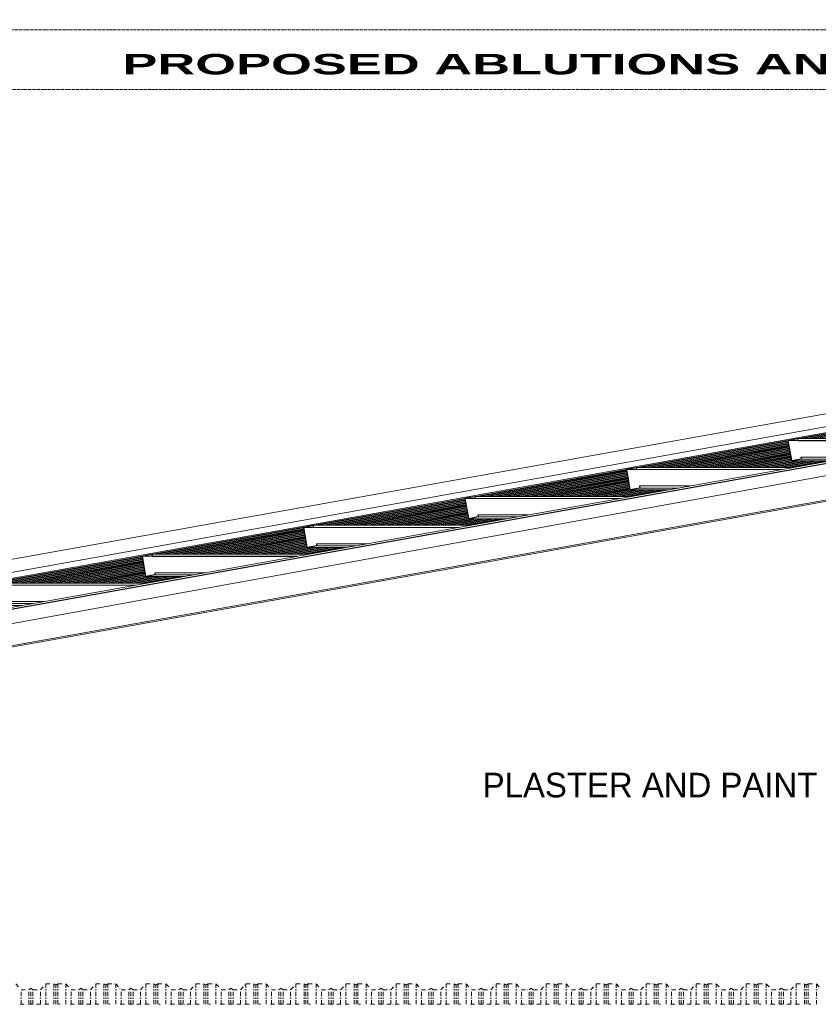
# Model space of a CAD drawing. Header units: millimetres. Extents: x -115474967 to 444143, y -74377 to 241828222.
# Tile 438 of 590: x 55194 to 60063, y 5525 to 11529. Entities that reach past the tile are written whole.
import ezdxf

# ---------------------------------------------------------------- set-up
doc = ezdxf.new("R2010")
doc.units = ezdxf.units.MM
doc.header["$MEASUREMENT"] = 0
for name, pattern in [('DASHDOT', [1, 0.5, -0.25, 0, -0.25]), ('Dashed', [280, 140, -140]), ('PHANTOM', [2.5, 1.25, -0.25, 0.25, -0.25, 0.25, -0.25])]:
    doc.linetypes.add(name, pattern=pattern)
doc.layers.add('00-5 Grid 01', color=9, linetype='PHANTOM')
doc.layers.add('0_Pen_No__12', color=7, linetype='Continuous', lineweight=20, true_color=0xcc0000)
doc.layers.add('2 Roof Lines', color=8, linetype='Dashed', lineweight=15)
doc.layers.add('5 Grid 02', color=9, linetype='DASHDOT', lineweight=9)
doc.styles.add('GENERATED_STYLE_1', font='GOTHIC.TTF')
doc.styles.add('GENERATED_STYLE_3', font='arialbd.ttf')

msp = doc.modelspace()

# ---------------------------------------------------------------- linework, layer by layer
at = {"layer": '00-5 Grid 01', "color": 9, "linetype": 'ByBlock', "lineweight": 0, "true_color": 0xc7c8ca}
for p, q in [((52687.77313, 7718.68152), (64762.91509, 9881.55549)), ((52682.91784, 7681.25921), (64758.05979, 9844.1324)), ((52688.55366, 7681.25921), (64763.69561, 9844.1324)), ((52867.33026, 7537.17854), (65279.44513, 9760.33124)), ((53201.13979, 7587.01679), (65281.1199, 9750.67985)), ((53211.13393, 7587.01679), (65291.11404, 9750.67985)), ((53213.85797, 7365.49443), (64008.15854, 9298.87799)), ((64008.15854, 9290.54695), (53265.87732, 7366.41283)), ((59943.28399, 8974.80475), (60861.72155, 9139.31381)), ((59951.32837, 8974.80475), (60861.95213, 9137.91401)), ((59955.90012, 8974.80475), (60862.08922, 9137.11946)), ((59963.94528, 8974.80475), (60862.33226, 9135.722)), ((59996.91502, 8974.80475), (60863.32622, 9129.99504)), ((60004.96018, 8974.80475), (60863.56926, 9128.59758)), ((60009.53193, 8974.80475), (60863.70714, 9127.80303)), ((60017.57631, 8974.80475), (60863.94939, 9126.40557)), ((60050.54605, 8974.80475), (60864.94335, 9120.67783)), ((60058.59121, 8974.80475), (60865.18639, 9119.28036)), ((58958.868, 8798.47878), (59877.30323, 8962.98706)), ((58966.91238, 8798.47878), (59877.53302, 8961.58726)), ((58971.48491, 8798.47878), (59877.6709, 8960.79271)), ((58979.5293, 8798.47878), (59877.91316, 8959.39525)), ((59012.49903, 8798.47878), (59878.9079, 8953.66751)), ((59020.54419, 8798.47878), (59879.15016, 8952.27005)), ((59025.11595, 8798.47878), (59879.28803, 8951.47628)), ((59033.16033, 8798.47878), (59879.53029, 8950.07881)), ((59938.71379, 8974.80475), (59877.15289, 8963.77849)), ((59877.15289, 8963.77849), (59898.86267, 8838.7077)), ((59879.4337, 8962.1559), (59937.11691, 8972.48811)), ((59900.45955, 8841.02513), (59879.4337, 8962.1559)), ((59938.91009, 8962.1559), (59879.4337, 8962.1559)), ((59937.11691, 8972.48811), (59938.94593, 8961.95104)), ((59940.88477, 8962.29845), (59938.71379, 8974.80475)), ((60893.76276, 8974.80475), (59938.71379, 8974.80475)), ((59938.94593, 8961.95104), (59940.88477, 8962.29845)), ((60821.99506, 8961.95104), (59938.94593, 8961.95104)), ((60823.93469, 8962.29845), (59940.88477, 8962.29845)), ((59066.13084, 8798.47878), (59880.52503, 8944.35108)), ((59074.17523, 8798.47878), (59880.76729, 8942.95361)), ((59078.74698, 8798.47878), (59880.90517, 8942.15985)), ((59086.79214, 8798.47878), (59881.1482, 8940.76238)), ((59119.76188, 8798.47878), (59882.14216, 8935.03464)), ((59127.80626, 8798.47878), (59882.38442, 8933.63718)), ((59132.37801, 8798.47878), (59882.5223, 8932.84263)), ((59140.42317, 8798.47878), (59882.76534, 8931.44517)), ((59173.39291, 8798.47878), (59883.7593, 8925.71821)), ((59181.43807, 8798.47878), (59884.00156, 8924.32074)), ((59186.00982, 8798.47878), (59884.13943, 8923.5262)), ((59194.0542, 8798.47878), (59884.38247, 8922.12873)), ((59227.02394, 8798.47878), (59885.37643, 8916.401)), ((59235.0691, 8798.47878), (59885.61869, 8915.00353)), ((59239.64085, 8798.47878), (59885.75657, 8914.20977)), ((59247.68524, 8798.47878), (59885.9996, 8912.8123)), ((59280.65575, 8798.47878), (59886.99357, 8907.08456)), ((59288.70014, 8798.47878), (59887.23582, 8905.6871)), ((59293.27189, 8798.47878), (59887.3737, 8904.89255)), ((59301.31705, 8798.47878), (59887.61674, 8903.49509)), ((59334.28679, 8798.47878), (59888.6107, 8897.76813)), ((59342.33117, 8798.47878), (59888.85296, 8896.37066)), ((59346.9037, 8798.47878), (59888.99083, 8895.57612)), ((59354.94808, 8798.47878), (59889.23387, 8894.17865)), ((59387.91782, 8798.47878), (59890.22783, 8888.4517)), ((59395.96298, 8798.47878), (59890.47087, 8887.05423)), ((59400.53473, 8798.47878), (59890.60797, 8886.25969)), ((59408.57911, 8798.47878), (59890.851, 8884.86222)), ((59441.54963, 8798.47878), (59891.84497, 8879.13448)), ((59449.59401, 8798.47878), (59892.088, 8877.73702)), ((59454.16576, 8798.47878), (59892.22588, 8876.94325)), ((59462.21092, 8798.47878), (59892.46814, 8875.54579)), ((59495.18066, 8798.47878), (59893.4621, 8869.81805)), ((59503.22504, 8798.47878), (59893.70514, 8868.42058)), ((59507.7968, 8798.47878), (59893.84301, 8867.62604)), ((59515.84196, 8798.47878), (59894.08527, 8866.22857)), ((59548.81169, 8798.47878), (59895.07923, 8860.50162)), ((59556.85685, 8798.47878), (59895.32227, 8859.10415)), ((59561.42861, 8798.47878), (59895.46015, 8858.30961)), ((59569.47299, 8798.47878), (59895.70241, 8856.91214)), ((59602.44273, 8798.47878), (59896.69637, 8851.1844)), ((59610.48789, 8798.47878), (59896.9394, 8849.78694)), ((59615.05964, 8798.47878), (59897.07728, 8848.99317)), ((59623.10402, 8798.47878), (59897.31954, 8847.59571)), ((59656.07454, 8798.47878), (59898.3135, 8841.86797)), ((59664.11892, 8798.47878), (59898.55654, 8840.4705)), ((59668.69067, 8798.47878), (59898.69441, 8839.67674)), ((59676.73583, 8798.47878), (59901.33199, 8838.7077)), ((59709.70557, 8798.47878), (59934.30173, 8838.7077)), ((59717.74995, 8798.47878), (59942.34689, 8838.7077)), ((59722.32248, 8798.47878), (59946.91864, 8838.7077)), ((59730.36686, 8798.47878), (59954.96303, 8838.7077)), ((59763.3366, 8798.47878), (59987.93354, 8838.7077)), ((59771.38176, 8798.47878), (59995.97792, 8838.7077)), ((59775.95352, 8798.47878), (60000.54968, 8838.7077)), ((59783.9979, 8798.47878), (60008.59484, 8838.7077)), ((59816.96841, 8798.47878), (60041.56457, 8838.7077)), ((59825.0128, 8798.47878), (60049.60896, 8838.7077)), ((59829.58455, 8798.47878), (60054.18071, 8838.7077)), ((59837.62971, 8798.47878), (60062.22587, 8838.7077)), ((59870.59945, 8798.47878), (60095.19561, 8838.7077)), ((59878.64383, 8798.47878), (60103.24077, 8838.7077)), ((59883.21558, 8798.47878), (60107.81252, 8838.7077)), ((59891.26074, 8798.47878), (60115.8569, 8838.7077)), ((59898.86267, 8838.7077), (59960.42358, 8849.73475)), ((60133.91645, 8838.7077), (59898.86267, 8838.7077)), ((59958.14276, 8851.35655), (59900.45955, 8841.02513)), ((59958.2526, 8862.24183), (59956.31375, 8861.89441)), ((59956.31375, 8861.89441), (59958.14276, 8851.35655)), ((59960.42358, 8849.73475), (59958.2526, 8862.24183)), ((60265.30777, 8862.24183), (59958.2526, 8862.24183)), ((60195.47969, 8849.73475), (59960.42358, 8849.73475)), ((57974.45201, 8622.15203), (58892.88413, 8786.65953)), ((57982.49718, 8622.15203), (58893.1147, 8785.25973)), ((57987.06893, 8622.15203), (58893.25258, 8784.46596)), ((57995.11331, 8622.15203), (58893.49483, 8783.0685)), ((58028.08305, 8622.15203), (58894.4888, 8777.34076)), ((58036.12821, 8622.15203), (58894.73183, 8775.9433)), ((58040.69996, 8622.15203), (58894.86971, 8775.14953)), ((58048.74434, 8622.15203), (58895.11197, 8773.75206)), ((58081.71486, 8622.15203), (58896.10593, 8768.02433)), ((58954.29469, 8798.47878), (58892.73378, 8787.45174)), ((58892.73378, 8787.45174), (58914.44357, 8662.38173)), ((58895.0146, 8785.82993), (58952.69781, 8796.16214)), ((58916.04045, 8664.69838), (58895.0146, 8785.82993)), ((58954.49099, 8785.82993), (58895.0146, 8785.82993)), ((58952.69781, 8796.16214), (58954.52682, 8785.62428)), ((58956.46567, 8785.9717), (58954.29469, 8798.47878)), ((59909.31172, 8798.47878), (58954.29469, 8798.47878)), ((58954.52682, 8785.62428), (58956.46567, 8785.9717)), ((59837.5448, 8785.62428), (58954.52682, 8785.62428)), ((59839.48365, 8785.9717), (58956.46567, 8785.9717)), ((58089.75924, 8622.15203), (58896.34897, 8766.62686)), ((58094.33099, 8622.15203), (58896.48684, 8765.83232)), ((58102.37615, 8622.15203), (58896.7291, 8764.43485)), ((58135.34589, 8622.15203), (58897.72306, 8758.70789)), ((58143.39027, 8622.15203), (58897.9661, 8757.31043)), ((58147.9628, 8622.15203), (58898.10398, 8756.51588)), ((58156.00719, 8622.15203), (58898.34623, 8755.11842)), ((58188.97692, 8622.15203), (58899.3402, 8749.39068)), ((58197.02208, 8622.15203), (58899.58323, 8747.99321)), ((58201.59384, 8622.15203), (58899.72111, 8747.19945)), ((58209.63822, 8622.15203), (58899.96337, 8745.80198)), ((58242.60873, 8622.15203), (58900.95733, 8740.07425)), ((58250.65312, 8622.15203), (58901.20037, 8738.67678)), ((58255.22487, 8622.15203), (58901.33824, 8737.88224)), ((58263.27003, 8622.15203), (58901.5805, 8736.48477)), ((58296.23977, 8622.15203), (58902.57446, 8730.75781)), ((58304.28415, 8622.15203), (58902.8175, 8729.36035)), ((58308.8559, 8622.15203), (58902.95538, 8728.5658)), ((58316.90106, 8622.15203), (58903.19764, 8727.16834)), ((58349.8708, 8622.15203), (58904.19237, 8721.44138)), ((58357.91596, 8622.15203), (58904.43463, 8720.04313)), ((58362.48771, 8622.15203), (58904.57251, 8719.24937)), ((58370.53209, 8622.15203), (58904.81477, 8717.8519)), ((58403.50183, 8622.15203), (58905.80951, 8712.12417)), ((58411.54699, 8622.15203), (58906.05177, 8710.7267)), ((58416.11874, 8622.15203), (58906.18964, 8709.93293)), ((58424.16313, 8622.15203), (58906.4319, 8708.53547)), ((58457.13364, 8622.15203), (58907.42664, 8702.80773)), ((58465.17802, 8622.15203), (58907.6689, 8701.41027)), ((58469.74978, 8622.15203), (58907.80678, 8700.61572)), ((58477.79494, 8622.15203), (58908.04904, 8699.21826)), ((58510.76467, 8622.15203), (58909.04378, 8693.4913)), ((58518.80906, 8622.15203), (58909.28603, 8692.09383)), ((58523.38159, 8622.15203), (58909.42391, 8691.29929)), ((58531.42597, 8622.15203), (58909.66695, 8689.90182)), ((58564.39571, 8622.15203), (58910.66091, 8684.17409)), ((58572.44087, 8622.15203), (58910.90317, 8682.77662)), ((58577.01262, 8622.15203), (58911.04104, 8681.98285)), ((58585.057, 8622.15203), (58911.28408, 8680.58539)), ((58618.02752, 8622.15203), (58912.27804, 8674.85765)), ((58626.0719, 8622.15203), (58912.5203, 8673.46019)), ((58630.64365, 8622.15203), (58912.65818, 8672.66642)), ((58638.68881, 8622.15203), (58912.90122, 8671.26818)), ((58671.65855, 8622.15203), (58913.89518, 8665.54122)), ((58679.70293, 8622.15203), (58914.13743, 8664.14375)), ((58684.27468, 8622.15203), (58914.27531, 8663.34921)), ((58692.31985, 8622.15203), (58916.91601, 8662.38173)), ((58725.28958, 8622.15203), (58949.88574, 8662.38173)), ((58733.33474, 8622.15203), (58957.9309, 8662.38173)), ((58737.9065, 8622.15203), (58962.50266, 8662.38173)), ((58745.95088, 8622.15203), (58970.54704, 8662.38173)), ((58778.92062, 8622.15203), (59003.51755, 8662.38173)), ((58786.96578, 8622.15203), (59011.56194, 8662.38173)), ((58791.53753, 8622.15203), (59016.13369, 8662.38173)), ((58799.58191, 8622.15203), (59024.17885, 8662.38173)), ((58832.55243, 8622.15203), (59057.14859, 8662.38173)), ((58840.59681, 8622.15203), (59065.19297, 8662.38173)), ((58845.16856, 8622.15203), (59069.7655, 8662.38173)), ((58853.21372, 8622.15203), (59077.80988, 8662.38173)), ((58886.18346, 8622.15203), (59110.77962, 8662.38173)), ((58894.22784, 8622.15203), (59118.82478, 8662.38173)), ((58898.80037, 8622.15203), (59123.39653, 8662.38173)), ((58906.84475, 8622.15203), (59131.44091, 8662.38173)), ((58914.44357, 8662.38173), (58976.00447, 8673.408)), ((59149.46541, 8662.38173), (58914.44357, 8662.38173)), ((58973.72366, 8675.03058), (58916.04045, 8664.69838)), ((58973.8335, 8685.91507), (58971.89465, 8685.56766)), ((58971.89465, 8685.56766), (58973.72366, 8675.03058)), ((58976.00447, 8673.408), (58973.8335, 8685.91507)), ((59280.85673, 8685.91507), (58973.8335, 8685.91507)), ((59211.02865, 8673.408), (58976.00447, 8673.408)), ((56990.03603, 8445.82606), (57908.4658, 8610.33278)), ((56998.08119, 8445.82606), (57908.6956, 8608.93298)), ((57002.65294, 8445.82606), (57908.83347, 8608.13921)), ((57010.69732, 8445.82606), (57909.07573, 8606.74175)), ((57043.66784, 8445.82606), (57910.07047, 8601.01401)), ((57051.71222, 8445.82606), (57910.31273, 8599.61654)), ((57056.28397, 8445.82606), (57910.45061, 8598.822)), ((57064.32835, 8445.82606), (57910.69287, 8597.42453)), ((57097.29887, 8445.82606), (57911.68761, 8591.69758)), ((57105.34325, 8445.82606), (57911.92986, 8590.30011)), ((57109.915, 8445.82606), (57912.06774, 8589.50556)), ((57117.96017, 8445.82606), (57912.31078, 8588.1081)), ((57969.87637, 8622.15203), (57908.31468, 8611.12577)), ((57908.31468, 8611.12577), (57930.02447, 8486.05498)), ((57910.59549, 8609.50318), (57968.27871, 8619.83539)), ((57931.62212, 8488.37163), (57910.59549, 8609.50318)), ((57970.07267, 8609.50318), (57910.59549, 8609.50318)), ((57968.27871, 8619.83539), (57970.10772, 8609.29753)), ((57972.04657, 8609.64495), (57969.87637, 8622.15203)), ((58924.86146, 8622.15203), (57969.87637, 8622.15203)), ((57970.10772, 8609.29753), (57972.04657, 8609.64495)), ((58853.09376, 8609.29753), (57970.10772, 8609.29753)), ((58855.03261, 8609.64495), (57972.04657, 8609.64495)), ((57150.9299, 8445.82606), (57913.30474, 8582.38036)), ((57158.97506, 8445.82606), (57913.547, 8580.9829)), ((57163.54682, 8445.82606), (57913.68487, 8580.18913)), ((57171.5912, 8445.82606), (57913.92791, 8578.79167)), ((57204.56094, 8445.82606), (57914.92187, 8573.06393)), ((57212.6061, 8445.82606), (57915.16413, 8571.66646)), ((57217.17785, 8445.82606), (57915.30201, 8570.87192)), ((57225.22223, 8445.82606), (57915.54504, 8569.47445)), ((57258.19275, 8445.82606), (57916.53901, 8563.7475)), ((57266.23713, 8445.82606), (57916.78126, 8562.35003)), ((57270.80888, 8445.82606), (57916.91914, 8561.55548)), ((57278.85404, 8445.82606), (57917.16218, 8560.15802)), ((57311.82378, 8445.82606), (57918.15614, 8554.43106)), ((57319.86816, 8445.82606), (57918.3984, 8553.03282)), ((57324.44069, 8445.82606), (57918.53627, 8552.23905)), ((57332.48507, 8445.82606), (57918.77931, 8550.84159)), ((57365.45481, 8445.82606), (57919.77327, 8545.11385)), ((57373.49997, 8445.82606), (57920.01553, 8543.71638)), ((57378.07172, 8445.82606), (57920.15341, 8542.92262)), ((57386.11611, 8445.82606), (57920.39645, 8541.52515)), ((57419.08662, 8445.82606), (57921.39041, 8535.79741)), ((57427.13101, 8445.82606), (57921.63344, 8534.39995)), ((57431.70276, 8445.82606), (57921.77132, 8533.6054)), ((57439.74714, 8445.82606), (57922.01358, 8532.20794)), ((57472.71766, 8445.82606), (57923.00754, 8526.48098)), ((57480.76204, 8445.82606), (57923.25058, 8525.08352)), ((57485.33379, 8445.82606), (57923.38845, 8524.28897)), ((57493.37895, 8445.82606), (57923.63071, 8522.89151)), ((57526.34869, 8445.82606), (57924.62467, 8517.16377)), ((57534.39385, 8445.82606), (57924.86771, 8515.7663)), ((57538.9656, 8445.82606), (57925.00559, 8514.97254)), ((57547.00998, 8445.82606), (57925.24785, 8513.57507)), ((57579.97972, 8445.82606), (57926.24181, 8507.84733)), ((57588.02488, 8445.82606), (57926.48484, 8506.44987)), ((57592.59663, 8445.82606), (57926.62272, 8505.6561)), ((57600.64102, 8445.82606), (57926.86498, 8504.25786)), ((57633.61153, 8445.82606), (57927.85894, 8498.5309)), ((57641.65591, 8445.82606), (57928.10198, 8497.13344)), ((57646.22767, 8445.82606), (57928.23985, 8496.33889)), ((57654.27283, 8445.82606), (57928.48211, 8494.94143)), ((57687.24256, 8445.82606), (57929.47607, 8489.21447)), ((57695.28695, 8445.82606), (57929.71911, 8487.817)), ((57699.85948, 8445.82606), (57929.85699, 8487.02246)), ((57707.90386, 8445.82606), (57932.50002, 8486.05498)), ((57740.8736, 8445.82606), (57965.47054, 8486.05498)), ((57748.91876, 8445.82606), (57973.51492, 8486.05498)), ((57753.49051, 8445.82606), (57978.08667, 8486.05498)), ((57761.53489, 8445.82606), (57986.13183, 8486.05498)), ((57794.50541, 8445.82606), (58019.10157, 8486.05498)), ((57802.54979, 8445.82606), (58027.14595, 8486.05498)), ((57807.12154, 8445.82606), (58031.7177, 8486.05498)), ((57815.1667, 8445.82606), (58039.76286, 8486.05498)), ((57848.13644, 8445.82606), (58072.7326, 8486.05498)), ((57856.18082, 8445.82606), (58080.77776, 8486.05498)), ((57860.75257, 8445.82606), (58085.34951, 8486.05498)), ((57868.79774, 8445.82606), (58093.3939, 8486.05498)), ((57901.76747, 8445.82606), (58126.36363, 8486.05498)), ((57909.81263, 8445.82606), (58134.40879, 8486.05498)), ((57914.38439, 8445.82606), (58138.98055, 8486.05498)), ((57922.42877, 8445.82606), (58147.02493, 8486.05498)), ((57930.02447, 8486.05498), (57991.58537, 8497.08125)), ((58165.01515, 8486.05498), (57930.02447, 8486.05498)), ((57989.30456, 8498.70383), (57931.62212, 8488.37163)), ((57989.41439, 8509.58832), (57987.47555, 8509.24168)), ((57987.47555, 8509.24168), (57989.30456, 8498.70383)), ((57991.58537, 8497.08125), (57989.41439, 8509.58832)), ((58296.40647, 8509.58832), (57989.41439, 8509.58832)), ((58226.57761, 8497.08125), (57991.58537, 8497.08125)), ((56005.62004, 8269.49931), (56924.0467, 8434.00603)), ((56013.6652, 8269.49931), (56924.27727, 8432.60623)), ((56018.23695, 8269.49931), (56924.41515, 8431.81168)), ((56026.28134, 8269.49931), (56924.65741, 8430.41422)), ((56059.25185, 8269.49931), (56925.65137, 8424.68726)), ((56067.29623, 8269.49931), (56925.89441, 8423.28979)), ((56071.86799, 8269.49931), (56926.03228, 8422.49525)), ((56079.91315, 8269.49931), (56926.27454, 8421.09778)), ((56112.88288, 8269.49931), (56927.2685, 8415.37005)), ((56120.92727, 8269.49931), (56927.51154, 8413.97258)), ((56125.4998, 8269.49931), (56927.64942, 8413.17881)), ((56133.54418, 8269.49931), (56927.89168, 8411.78135)), ((56985.45727, 8445.82606), (56923.89636, 8434.79902)), ((56923.89636, 8434.79902), (56945.60614, 8309.72823)), ((56926.17717, 8433.17643), (56983.86038, 8443.50864)), ((56947.20302, 8312.04565), (56926.17717, 8433.17643)), ((56985.65356, 8433.17643), (56926.17717, 8433.17643)), ((56983.86038, 8443.50864), (56985.6894, 8432.97156)), ((56987.62824, 8433.31898), (56985.45727, 8445.82606)), ((57940.41042, 8445.82606), (56985.45727, 8445.82606)), ((56985.6894, 8432.97156), (56987.62824, 8433.31898)), ((57868.64272, 8432.97156), (56985.6894, 8432.97156)), ((57870.58235, 8433.31898), (56987.62824, 8433.31898)), ((56166.51392, 8269.49931), (56928.88564, 8406.05361)), ((56174.55908, 8269.49931), (56929.12867, 8404.65615)), ((56179.13083, 8269.49931), (56929.26655, 8403.8616)), ((56187.17521, 8269.49931), (56929.50881, 8402.46414)), ((56220.14573, 8269.49931), (56930.50277, 8396.73718)), ((56228.19011, 8269.49931), (56930.74581, 8395.33971)), ((56232.76186, 8269.49931), (56930.88368, 8394.54517)), ((56240.80624, 8269.49931), (56931.12594, 8393.1477)), ((56273.77676, 8269.49931), (56932.1199, 8387.42074)), ((56281.82114, 8269.49931), (56932.36294, 8386.0225)), ((56286.39289, 8269.49931), (56932.50082, 8385.22873)), ((56294.43806, 8269.49931), (56932.74308, 8383.83127)), ((56327.40779, 8269.49931), (56933.73782, 8378.10353)), ((56335.45295, 8269.49931), (56933.98007, 8376.70607)), ((56340.02471, 8269.49931), (56934.11795, 8375.9123)), ((56348.06909, 8269.49931), (56934.36021, 8374.51483)), ((56381.03883, 8269.49931), (56935.35495, 8368.7871)), ((56389.08399, 8269.49931), (56935.59721, 8367.38963)), ((56393.65574, 8269.49931), (56935.73508, 8366.59509)), ((56401.70012, 8269.49931), (56935.97734, 8365.19762)), ((56434.67064, 8269.49931), (56936.97208, 8359.47066)), ((56442.71502, 8269.49931), (56937.21434, 8358.0732)), ((56447.28677, 8269.49931), (56937.35222, 8357.27865)), ((56455.33193, 8269.49931), (56937.59448, 8355.88119)), ((56488.30167, 8269.49931), (56938.58922, 8350.15345)), ((56496.34605, 8269.49931), (56938.83147, 8348.75599)), ((56500.91858, 8269.49931), (56938.96935, 8347.96222)), ((56508.96296, 8269.49931), (56939.21161, 8346.56475)), ((56541.9327, 8269.49931), (56940.20635, 8340.83702)), ((56549.97786, 8269.49931), (56940.44861, 8339.43955)), ((56554.54961, 8269.49931), (56940.58648, 8338.64579)), ((56562.594, 8269.49931), (56940.82952, 8337.24754)), ((56595.56451, 8269.49931), (56941.82348, 8331.52058)), ((56603.60889, 8269.49931), (56942.06574, 8330.12312)), ((56608.18065, 8269.49931), (56942.20362, 8329.32857)), ((56616.22503, 8269.49931), (56942.44666, 8327.93111)), ((56649.19555, 8269.49931), (56943.44062, 8322.20415)), ((56657.23993, 8269.49931), (56943.68287, 8320.80668)), ((56661.81168, 8269.49931), (56943.82075, 8320.01214)), ((56669.85684, 8269.49931), (56944.06379, 8318.61467)), ((56702.82658, 8269.49931), (56945.05775, 8312.88694)), ((56710.87174, 8269.49931), (56945.30001, 8311.48947)), ((56715.44349, 8269.49931), (56945.43789, 8310.69571)), ((56723.48787, 8269.49931), (56948.08403, 8309.72823)), ((56756.45761, 8269.49931), (56981.05455, 8309.72823)), ((56764.50277, 8269.49931), (56989.09893, 8309.72823)), ((56769.07452, 8269.49931), (56993.67068, 8309.72823)), ((56777.1189, 8269.49931), (57001.71584, 8309.72823)), ((56810.08942, 8269.49931), (57034.68558, 8309.72823)), ((56818.1338, 8269.49931), (57042.72996, 8309.72823)), ((56822.70556, 8269.49931), (57047.30249, 8309.72823)), ((56830.75072, 8269.49931), (57055.34688, 8309.72823)), ((56863.72045, 8269.49931), (57088.31661, 8309.72823)), ((56871.76484, 8269.49931), (57096.36177, 8309.72823)), ((56876.33737, 8269.49931), (57100.93353, 8309.72823)), ((56884.38175, 8269.49931), (57108.97791, 8309.72823)), ((56917.35149, 8269.49931), (57141.94843, 8309.72823)), ((56925.39665, 8269.49931), (57149.99281, 8309.72823)), ((56929.9684, 8269.49931), (57154.56456, 8309.72823)), ((56938.01278, 8269.49931), (57162.60972, 8309.72823)), ((56945.60614, 8309.72823), (57007.16705, 8320.75527)), ((57180.56411, 8309.72823), (56945.60614, 8309.72823)), ((57004.88624, 8322.37708), (56947.20302, 8312.04565)), ((57004.99607, 8333.26235), (57003.05722, 8332.91493)), ((57003.05722, 8332.91493), (57004.88624, 8322.37708)), ((57007.16705, 8320.75527), (57004.99607, 8333.26235)), ((57311.95542, 8333.26235), (57004.99607, 8333.26235)), ((57242.12735, 8320.75527), (57007.16705, 8320.75527)), ((55021.20483, 8093.17256), (55939.85661, 8257.71978)), ((55029.24922, 8093.17256), (55940.08719, 8256.31998)), ((55033.82097, 8093.17256), (55940.22506, 8255.52622)), ((55041.86535, 8093.17256), (55940.4681, 8254.12875)), ((55074.83587, 8093.17256), (55941.46206, 8248.40101)), ((55082.88025, 8093.17256), (55941.70432, 8247.00355)), ((55087.452, 8093.17256), (55941.8422, 8246.209)), ((55095.49716, 8093.17256), (55942.08523, 8244.81154)), ((55128.4669, 8093.17256), (55943.07919, 8239.08458)), ((55136.51206, 8093.17256), (55943.32145, 8237.68711)), ((55141.08381, 8093.17256), (55943.45933, 8236.89257)), ((55149.12819, 8093.17256), (55943.70237, 8235.4951)), ((55182.09793, 8093.17256), (55944.69633, 8229.76737)), ((55190.14309, 8093.17256), (55944.93859, 8228.3699)), ((55194.71484, 8093.17256), (55945.07646, 8227.57614)), ((56001.27497, 8269.49931), (55939.71406, 8258.47226)), ((55939.71406, 8258.47226), (55961.42384, 8133.40226)), ((55941.99487, 8256.85046), (55999.67731, 8267.18266)), ((55963.02073, 8135.7189), (55941.99487, 8256.85046)), ((56001.47127, 8256.85046), (55941.99487, 8256.85046)), ((55999.67731, 8267.18266), (56001.5071, 8256.64481)), ((56003.44595, 8256.99223), (56001.27497, 8269.49931)), ((56955.95938, 8269.49931), (56001.27497, 8269.49931)), ((56001.5071, 8256.64481), (56003.44595, 8256.99223)), ((56884.19246, 8256.64481), (56001.5071, 8256.64481)), ((56886.13131, 8256.99223), (56003.44595, 8256.99223)), ((55202.75923, 8093.17256), (55945.3195, 8226.17867)), ((55235.72974, 8093.17256), (55946.31346, 8220.45093)), ((55243.77412, 8093.17256), (55946.55572, 8219.05347)), ((55248.34588, 8093.17256), (55946.6936, 8218.2597)), ((55256.39104, 8093.17256), (55946.93663, 8216.86224)), ((55289.36077, 8093.17256), (55947.9306, 8211.1345)), ((55297.40516, 8093.17256), (55948.17363, 8209.73703)), ((55301.97769, 8093.17256), (55948.31151, 8208.94249)), ((55310.02207, 8093.17256), (55948.55377, 8207.54502)), ((55342.99181, 8093.17256), (55949.54773, 8201.81807)), ((55351.03697, 8093.17256), (55949.79077, 8200.4206)), ((55355.60872, 8093.17256), (55949.92864, 8199.62605)), ((55363.6531, 8093.17256), (55950.1709, 8198.22859)), ((55396.62362, 8093.17256), (55951.16486, 8192.50085)), ((55404.668, 8093.17256), (55951.4079, 8191.10339)), ((55409.23975, 8093.17256), (55951.54578, 8190.30962)), ((55417.28413, 8093.17256), (55951.78804, 8188.91216)), ((55450.25465, 8093.17256), (55952.782, 8183.18442)), ((55458.29903, 8093.17256), (55953.02503, 8181.78695)), ((55462.87078, 8093.17256), (55953.16291, 8180.99241)), ((55470.91594, 8093.17256), (55953.40517, 8179.59494)), ((55503.88568, 8093.17256), (55954.39913, 8173.86799)), ((55511.93084, 8093.17256), (55954.64217, 8172.47052)), ((55516.5026, 8093.17256), (55954.78004, 8171.67597)), ((55524.54698, 8093.17256), (55955.0223, 8170.27851)), ((55557.51671, 8093.17256), (55956.01626, 8164.55155)), ((55565.56188, 8093.17256), (55956.2593, 8163.15331)), ((55570.13363, 8093.17256), (55956.39718, 8162.35954)), ((55578.17801, 8093.17256), (55956.63944, 8160.96208)), ((55611.14853, 8093.17256), (55957.63418, 8155.23434)), ((55619.19291, 8093.17256), (55957.87643, 8153.83687)), ((55623.76466, 8093.17256), (55958.01431, 8153.04311)), ((55631.80982, 8093.17256), (55958.25657, 8151.64564)), ((55664.77956, 8093.17256), (55959.25131, 8145.9179)), ((55672.82394, 8093.17256), (55959.49357, 8144.52044)), ((55677.39647, 8093.17256), (55959.63144, 8143.72589)), ((55685.44085, 8093.17256), (55959.8737, 8142.32843)), ((55718.41059, 8093.17256), (55960.86844, 8136.60147)), ((55726.45575, 8093.17256), (55961.1107, 8135.20401)), ((55731.0275, 8093.17256), (55961.24858, 8134.40946)), ((55739.07189, 8093.17256), (55963.66883, 8133.40226)), ((55772.0424, 8093.17256), (55996.63856, 8133.40226)), ((55780.08678, 8093.17256), (56004.68294, 8133.40226)), ((55784.65854, 8093.17256), (56009.2547, 8133.40226)), ((55792.70292, 8093.17256), (56017.29986, 8133.40226)), ((55825.67343, 8093.17256), (56050.26959, 8133.40226)), ((55833.71782, 8093.17256), (56058.31476, 8133.40226)), ((55838.28957, 8093.17256), (56062.88651, 8133.40226)), ((55846.33473, 8093.17256), (56070.93089, 8133.40226)), ((55879.30447, 8093.17256), (56103.90063, 8133.40226)), ((55887.34963, 8093.17256), (56111.94579, 8133.40226)), ((55891.92138, 8093.17256), (56116.51754, 8133.40226)), ((55899.96576, 8093.17256), (56124.56192, 8133.40226)), ((55932.9355, 8093.17256), (56157.53244, 8133.40226)), ((55940.98066, 8093.17256), (56165.57682, 8133.40226)), ((55945.55241, 8093.17256), (56170.14857, 8133.40226)), ((55953.59679, 8093.17256), (56178.19373, 8133.40226)), ((55961.42384, 8133.40226), (56022.98475, 8144.42852)), ((56196.11307, 8133.40226), (55961.42384, 8133.40226)), ((56020.70394, 8146.05111), (55963.02073, 8135.7189)), ((56020.81377, 8156.9356), (56018.87415, 8156.58818)), ((56018.87415, 8156.58818), (56020.70394, 8146.05111)), ((56022.98475, 8144.42852), (56020.81377, 8156.9356)), ((56327.50438, 8156.9356), (56020.81377, 8156.9356)), ((56257.67631, 8144.42852), (56022.98475, 8144.42852)), ((55971.50912, 8093.17256), (55016.85587, 8093.17256)), ((55899.74142, 8080.31806), (55017.088, 8080.31806)), ((55901.68027, 8080.66548), (55019.02684, 8080.66548)), ((55211.66203, 7957.07551), (54977.00474, 7957.07551)), ((55343.05412, 7980.60963), (55036.39467, 7980.60963)), ((55273.22527, 7968.10255), (55038.56565, 7968.10255))]:
    msp.add_line(p, q, dxfattribs=at)
msp.add_lwpolyline([(52352.88241, 7337.9701), (52352.88241, 7739.3774), (64734.89247, 9953.02523), (64734.89247, 9588.96445)], close=True, dxfattribs=at)
at = {"layer": '2 Roof Lines', "linetype": 'DASHDOT', "lineweight": 0, "ltscale": 50}
for p, q in [((55353.33696, 5524.76575), (55353.33365, 5649.68963)), ((55402.58696, 5524.76575), (55402.58365, 5649.68963)), ((55426.58696, 5524.76575), (55426.58365, 5649.68963)), ((55475.83696, 5524.76575), (55475.83365, 5649.68963)), ((55658.33696, 5524.76575), (55658.33365, 5649.68963)), ((55658.33696, 5524.76575), (55658.33365, 5649.68963)), ((55707.58696, 5524.76575), (55707.58365, 5649.68963)), ((55731.58696, 5524.76575), (55731.58365, 5649.68963)), ((55780.83696, 5524.76575), (55780.83365, 5649.68963)), ((55963.33696, 5524.76575), (55963.33365, 5649.68963)), ((56012.58696, 5524.76575), (56012.58365, 5649.68963)), ((56036.58696, 5524.76575), (56036.58365, 5649.68963)), ((56085.83696, 5524.76575), (56085.83365, 5649.68963)), ((56268.33696, 5524.76575), (56268.33365, 5649.68963)), ((56317.58696, 5524.76575), (56317.58365, 5649.68963)), ((56341.58696, 5524.76575), (56341.58365, 5649.68963)), ((56390.83696, 5524.76575), (56390.83365, 5649.68963)), ((56573.33696, 5524.76575), (56573.33365, 5649.68963)), ((56622.58696, 5524.76575), (56622.58365, 5649.68963)), ((56646.58696, 5524.76575), (56646.58365, 5649.68963)), ((56695.83696, 5524.76575), (56695.83365, 5649.68963)), ((56878.33696, 5524.76575), (56878.33365, 5649.68963)), ((56927.58696, 5524.76575), (56927.58365, 5649.68963)), ((56951.58696, 5524.76575), (56951.58365, 5649.68963)), ((57000.83696, 5524.76575), (57000.83365, 5649.68963)), ((57183.33696, 5524.76575), (57183.33365, 5649.68963)), ((57232.58696, 5524.76575), (57232.58365, 5649.68963)), ((57256.58696, 5524.76575), (57256.58365, 5649.68963)), ((57305.83696, 5524.76575), (57305.83365, 5649.68963)), ((57488.33696, 5524.76575), (57488.33365, 5649.68963)), ((57537.58696, 5524.76575), (57537.58365, 5649.68963)), ((57561.58696, 5524.76575), (57561.58365, 5649.68963)), ((57610.83696, 5524.76575), (57610.83365, 5649.68963)), ((57793.33696, 5524.76575), (57793.33365, 5649.68963)), ((57842.58696, 5524.76575), (57842.58365, 5649.68963)), ((57866.58696, 5524.76575), (57866.58365, 5649.68963)), ((57915.83696, 5524.76575), (57915.83365, 5649.68963)), ((58098.33696, 5524.76575), (58098.33365, 5649.68963)), ((58098.33696, 5524.76575), (58098.33365, 5649.68963)), ((58147.58696, 5524.76575), (58147.58365, 5649.68963)), ((58171.58696, 5524.76575), (58171.58365, 5649.68963)), ((58220.83696, 5524.76575), (58220.83365, 5649.68963)), ((58403.33696, 5524.76575), (58403.33365, 5649.68963)), ((58452.58696, 5524.76575), (58452.58365, 5649.68963)), ((58476.58696, 5524.76575), (58476.58365, 5649.68963)), ((58525.83696, 5524.76575), (58525.83365, 5649.68963)), ((58708.33696, 5524.76575), (58708.33365, 5649.68963)), ((58757.58696, 5524.76575), (58757.58365, 5649.68963)), ((58781.58696, 5524.76575), (58781.58365, 5649.68963)), ((58830.83696, 5524.76575), (58830.83365, 5649.68963)), ((59013.33696, 5524.76575), (59013.33365, 5649.68963)), ((59062.58696, 5524.76575), (59062.58365, 5649.68963)), ((59086.58696, 5524.76575), (59086.58365, 5649.68963)), ((59135.83696, 5524.76575), (59135.83365, 5649.68963)), ((59318.33696, 5524.76575), (59318.33365, 5649.68963)), ((59367.58696, 5524.76575), (59367.58365, 5649.68963)), ((59391.58696, 5524.76575), (59391.58365, 5649.68963)), ((59440.83696, 5524.76575), (59440.83365, 5649.68963)), ((59623.33696, 5524.76575), (59623.33365, 5649.68963)), ((59672.58696, 5524.76575), (59672.58365, 5649.68963)), ((59696.58696, 5524.76575), (59696.58365, 5649.68963)), ((59745.83696, 5524.76575), (59745.83365, 5649.68963)), ((59928.33696, 5524.76575), (59928.33365, 5649.68963)), ((59977.58696, 5524.76575), (59977.58365, 5649.68963)), ((60001.58696, 5524.76575), (60001.58365, 5649.68963)), ((60050.83696, 5524.76575), (60050.83365, 5649.68963)), ((55203.33599, 5524.76575), (55203.33365, 5612.98445)), ((55249.08599, 5524.76575), (55249.08365, 5612.98445)), ((55262.08624, 5524.76575), (55262.08365, 5622.40223)), ((55275.08599, 5524.76575), (55275.08365, 5612.98445)), ((55320.83599, 5524.76575), (55320.83365, 5612.98445)), ((55414.58673, 5524.76575), (55414.58365, 5640.9963)), ((55508.33599, 5524.76575), (55508.33365, 5612.98445)), ((55554.08599, 5524.76575), (55554.08365, 5612.98445)), ((55567.08624, 5524.76575), (55567.08365, 5622.40223)), ((55580.08599, 5524.76575), (55580.08365, 5612.98445)), ((55625.83599, 5524.76575), (55625.83365, 5612.98445)), ((55719.58673, 5524.76575), (55719.58365, 5640.9963)), ((55813.33599, 5524.76575), (55813.33365, 5612.98445)), ((55859.08599, 5524.76575), (55859.08365, 5612.98445)), ((55872.08624, 5524.76575), (55872.08365, 5622.40223)), ((55885.08599, 5524.76575), (55885.08365, 5612.98445)), ((55930.83599, 5524.76575), (55930.83365, 5612.98445)), ((56024.58673, 5524.76575), (56024.58365, 5640.9963)), ((56118.33599, 5524.76575), (56118.33365, 5612.98445)), ((56164.08599, 5524.76575), (56164.08365, 5612.98445)), ((56177.08624, 5524.76575), (56177.08365, 5622.40223)), ((56190.08599, 5524.76575), (56190.08365, 5612.98445)), ((56235.83599, 5524.76575), (56235.83365, 5612.98445)), ((56329.58673, 5524.76575), (56329.58365, 5640.9963)), ((56423.33599, 5524.76575), (56423.33365, 5612.98445)), ((56469.08599, 5524.76575), (56469.08365, 5612.98445)), ((56482.08624, 5524.76575), (56482.08365, 5622.40223)), ((56495.08599, 5524.76575), (56495.08365, 5612.98445)), ((56540.83599, 5524.76575), (56540.83365, 5612.98445)), ((56634.58673, 5524.76575), (56634.58365, 5640.9963)), ((56728.33599, 5524.76575), (56728.33365, 5612.98445)), ((56774.08599, 5524.76575), (56774.08365, 5612.98445)), ((56787.08624, 5524.76575), (56787.08365, 5622.40223)), ((56800.08599, 5524.76575), (56800.08365, 5612.98445)), ((56845.83599, 5524.76575), (56845.83365, 5612.98445)), ((56939.58673, 5524.76575), (56939.58365, 5640.9963)), ((57033.33599, 5524.76575), (57033.33365, 5612.98445)), ((57079.08599, 5524.76575), (57079.08365, 5612.98445)), ((57092.08624, 5524.76575), (57092.08365, 5622.40223)), ((57105.08599, 5524.76575), (57105.08365, 5612.98445)), ((57150.83599, 5524.76575), (57150.83365, 5612.98445)), ((57244.58673, 5524.76575), (57244.58365, 5640.9963)), ((57338.33599, 5524.76575), (57338.33365, 5612.98445)), ((57384.08599, 5524.76575), (57384.08365, 5612.98445)), ((57397.08624, 5524.76575), (57397.08365, 5622.40223)), ((57410.08599, 5524.76575), (57410.08365, 5612.98445)), ((57455.83599, 5524.76575), (57455.83365, 5612.98445)), ((57549.58673, 5524.76575), (57549.58365, 5640.9963)), ((57643.33599, 5524.76575), (57643.33365, 5612.98445)), ((57689.08599, 5524.76575), (57689.08365, 5612.98445)), ((57702.08624, 5524.76575), (57702.08365, 5622.40223)), ((57715.08599, 5524.76575), (57715.08365, 5612.98445)), ((57760.83599, 5524.76575), (57760.83365, 5612.98445)), ((57854.58673, 5524.76575), (57854.58365, 5640.9963)), ((57948.33599, 5524.76575), (57948.33365, 5612.98445)), ((57994.08599, 5524.76575), (57994.08365, 5612.98445)), ((58007.08624, 5524.76575), (58007.08365, 5622.40223)), ((58020.08599, 5524.76575), (58020.08365, 5612.98445)), ((58065.83599, 5524.76575), (58065.83365, 5612.98445)), ((58159.58673, 5524.76575), (58159.58365, 5640.9963)), ((58253.33599, 5524.76575), (58253.33365, 5612.98445)), ((58299.08599, 5524.76575), (58299.08365, 5612.98445)), ((58312.08624, 5524.76575), (58312.08365, 5622.40223)), ((58325.08599, 5524.76575), (58325.08365, 5612.98445)), ((58370.83599, 5524.76575), (58370.83365, 5612.98445)), ((58464.58673, 5524.76575), (58464.58365, 5640.9963)), ((58558.33599, 5524.76575), (58558.33365, 5612.98445)), ((58604.08599, 5524.76575), (58604.08365, 5612.98445)), ((58617.08624, 5524.76575), (58617.08365, 5622.40223)), ((58630.08599, 5524.76575), (58630.08365, 5612.98445)), ((58675.83599, 5524.76575), (58675.83365, 5612.98445)), ((58769.58673, 5524.76575), (58769.58365, 5640.9963)), ((58863.33599, 5524.76575), (58863.33365, 5612.98445)), ((58909.08599, 5524.76575), (58909.08365, 5612.98445)), ((58922.08624, 5524.76575), (58922.08365, 5622.40223)), ((58935.08599, 5524.76575), (58935.08365, 5612.98445)), ((58980.83599, 5524.76575), (58980.83365, 5612.98445)), ((59074.58673, 5524.76575), (59074.58365, 5640.9963)), ((59168.33599, 5524.76575), (59168.33365, 5612.98445)), ((59214.08599, 5524.76575), (59214.08365, 5612.98445)), ((59227.08624, 5524.76575), (59227.08365, 5622.40223)), ((59240.08599, 5524.76575), (59240.08365, 5612.98445)), ((59285.83599, 5524.76575), (59285.83365, 5612.98445)), ((59379.58673, 5524.76575), (59379.58365, 5640.9963)), ((59473.33599, 5524.76575), (59473.33365, 5612.98445)), ((59519.08599, 5524.76575), (59519.08365, 5612.98445)), ((59532.08624, 5524.76575), (59532.08365, 5622.40223)), ((59545.08599, 5524.76575), (59545.08365, 5612.98445)), ((59590.83599, 5524.76575), (59590.83365, 5612.98445)), ((59684.58673, 5524.76575), (59684.58365, 5640.9963)), ((59778.33599, 5524.76575), (59778.33365, 5612.98445)), ((59824.08599, 5524.76575), (59824.08365, 5612.98445)), ((59837.08624, 5524.76575), (59837.08365, 5622.40223)), ((59850.08599, 5524.76575), (59850.08365, 5612.98445)), ((59895.83599, 5524.76575), (59895.83365, 5612.98445)), ((59989.58673, 5524.76575), (59989.58365, 5640.9963)), ((55372.55279, 5524.76575), (55195.45798, 5524.76575)), ((55441.39469, 5524.76575), (55431.61555, 5524.76575)), ((55677.55304, 5524.76575), (55500.45745, 5524.76575)), ((55746.39495, 5524.76575), (55736.61581, 5524.76575)), ((55982.5533, 5524.76575), (55805.45771, 5524.76575)), ((56051.3952, 5524.76575), (56041.61606, 5524.76575)), ((56287.55277, 5524.76575), (56110.45796, 5524.76575)), ((56356.39468, 5524.76575), (56346.61554, 5524.76575)), ((56592.55303, 5524.76575), (56415.45744, 5524.76575)), ((56661.39493, 5524.76575), (56651.61579, 5524.76575)), ((56897.55329, 5524.76575), (56720.45769, 5524.76575)), ((56966.39519, 5524.76575), (56956.61605, 5524.76575)), ((57202.55276, 5524.76575), (57025.45795, 5524.76575)), ((57271.39466, 5524.76575), (57261.61552, 5524.76575)), ((57507.55302, 5524.76575), (57330.45821, 5524.76575)), ((57576.39492, 5524.76575), (57566.61578, 5524.76575)), ((57812.55327, 5524.76575), (57635.45768, 5524.76575)), ((57881.39517, 5524.76575), (57871.61603, 5524.76575)), ((58117.55275, 5524.76575), (57940.45794, 5524.76575)), ((58186.39465, 5524.76575), (58176.61551, 5524.76575)), ((58422.553, 5524.76575), (58245.45819, 5524.76575)), ((58491.39491, 5524.76575), (58481.61577, 5524.76575)), ((58727.55326, 5524.76575), (58550.45767, 5524.76575)), ((58796.39516, 5524.76575), (58786.61602, 5524.76575)), ((59032.55273, 5524.76575), (58855.45792, 5524.76575)), ((59101.39464, 5524.76575), (59091.61628, 5524.76575)), ((59337.55299, 5524.76575), (59160.45818, 5524.76575)), ((59406.39489, 5524.76575), (59396.61575, 5524.76575)), ((59642.55325, 5524.76575), (59465.45765, 5524.76575)), ((59711.39515, 5524.76575), (59701.61601, 5524.76575)), ((59947.55272, 5524.76575), (59770.45791, 5524.76575)), ((60016.39462, 5524.76575), (60006.61626, 5524.76575))]:
    msp.add_line(p, q, dxfattribs=at)
for points in [[(55170.83365, 5649.68953), (55203.33365, 5612.98435), (55249.08365, 5612.98435), (55262.08365, 5622.40213), (55275.08365, 5612.98435), (55320.83365, 5612.98435), (55353.33365, 5649.68953), (55402.58365, 5649.68953), (55414.58365, 5640.9962), (55426.58365, 5649.68953), (55475.83365, 5649.68953), (55508.33365, 5612.98435), (55554.08365, 5612.98435), (55567.08365, 5622.40213), (55580.08365, 5612.98435), (55625.83365, 5612.98435), (55658.33365, 5649.68953)], [(55580.08366, 5612.98434), (55625.83365, 5612.98435), (55658.33365, 5649.68953), (55707.58365, 5649.68953), (55719.58365, 5640.9962), (55731.58365, 5649.68953), (55780.83365, 5649.68953), (55813.33365, 5612.98435), (55859.08365, 5612.98435), (55872.08365, 5622.40213), (55885.08365, 5612.98435), (55930.83365, 5612.98435), (55963.33365, 5649.68953), (56012.58365, 5649.68953), (56024.58365, 5640.9962), (56036.58365, 5649.68953), (56085.83365, 5649.68953), (56118.33365, 5612.98435), (56164.08365, 5612.98435), (56177.08365, 5622.40213), (56190.08365, 5612.98435), (56235.83365, 5612.98435), (56268.33365, 5649.68953), (56317.58365, 5649.68953), (56329.58365, 5640.9962), (56341.58365, 5649.68953), (56390.83365, 5649.68953), (56423.33365, 5612.98435), (56469.08365, 5612.98435), (56482.08365, 5622.40213), (56495.08365, 5612.98435), (56540.83365, 5612.98435), (56573.33365, 5649.68953), (56622.58365, 5649.68953), (56634.58365, 5640.9962), (56646.58365, 5649.68953), (56695.83365, 5649.68953), (56728.33365, 5612.98435), (56774.08365, 5612.98435), (56787.08365, 5622.40213), (56800.08365, 5612.98435), (56845.83365, 5612.98435), (56878.33365, 5649.68953), (56927.58365, 5649.68953), (56939.58365, 5640.9962), (56951.58365, 5649.68953), (57000.83365, 5649.68953), (57033.33365, 5612.98435), (57079.08365, 5612.98435), (57092.08365, 5622.40213), (57105.08365, 5612.98435), (57150.83365, 5612.98435), (57183.33365, 5649.68953), (57232.58365, 5649.68953), (57244.58365, 5640.9962), (57256.58365, 5649.68953), (57305.83365, 5649.68953), (57338.33365, 5612.98435), (57384.08365, 5612.98435), (57397.08365, 5622.40213), (57410.08365, 5612.98435), (57455.83365, 5612.98435), (57488.33365, 5649.68953), (57537.58365, 5649.68953), (57549.58365, 5640.9962), (57561.58365, 5649.68953), (57610.83365, 5649.68953), (57643.33365, 5612.98435), (57689.08365, 5612.98435), (57702.08365, 5622.40213), (57715.08365, 5612.98435), (57760.83365, 5612.98435), (57793.33365, 5649.68953), (57842.58365, 5649.68953), (57854.58365, 5640.9962), (57866.58365, 5649.68953), (57915.83365, 5649.68953), (57948.33365, 5612.98435), (57994.08365, 5612.98435), (58007.08365, 5622.40213), (58020.08365, 5612.98435), (58065.83365, 5612.98435), (58098.33365, 5649.68953)], [(58020.08366, 5612.98434), (58065.83365, 5612.98435), (58098.33365, 5649.68953), (58147.58365, 5649.68953), (58159.58365, 5640.9962), (58171.58365, 5649.68953), (58220.83365, 5649.68953), (58253.33365, 5612.98435), (58299.08365, 5612.98435), (58312.08365, 5622.40213), (58325.08365, 5612.98435), (58370.83365, 5612.98435), (58403.33365, 5649.68953), (58452.58365, 5649.68953), (58464.58365, 5640.9962), (58476.58365, 5649.68953), (58525.83365, 5649.68953), (58558.33365, 5612.98435), (58604.08365, 5612.98435), (58617.08365, 5622.40213), (58630.08365, 5612.98435), (58675.83365, 5612.98435), (58708.33365, 5649.68953), (58757.58365, 5649.68953), (58769.58365, 5640.9962), (58781.58365, 5649.68953), (58830.83365, 5649.68953), (58863.33365, 5612.98435), (58909.08365, 5612.98435), (58922.08365, 5622.40213), (58935.08365, 5612.98435), (58980.83365, 5612.98435), (59013.33365, 5649.68953), (59062.58365, 5649.68953), (59074.58365, 5640.9962), (59086.58365, 5649.68953), (59135.83365, 5649.68953), (59168.33365, 5612.98435), (59214.08365, 5612.98435), (59227.08365, 5622.40213), (59240.08365, 5612.98435), (59285.83365, 5612.98435), (59318.33365, 5649.68953), (59367.58365, 5649.68953), (59379.58365, 5640.9962), (59391.58365, 5649.68953), (59440.83365, 5649.68953), (59473.33365, 5612.98435), (59519.08365, 5612.98435), (59532.08365, 5622.40213), (59545.08365, 5612.98435), (59590.83365, 5612.98435), (59623.33365, 5649.68953), (59672.58365, 5649.68953), (59684.58365, 5640.9962), (59696.58365, 5649.68953), (59745.83365, 5649.68953), (59778.33365, 5612.98435), (59824.08365, 5612.98435), (59837.08365, 5622.40213), (59850.08365, 5612.98435), (59895.83365, 5612.98435), (59928.33365, 5649.68953), (59977.58365, 5649.68953), (59989.58365, 5640.9962), (60001.58365, 5649.68953), (60050.83365, 5649.68953), (60083.33365, 5612.98435)]]:
    msp.add_lwpolyline(points, dxfattribs=at)
at = {"layer": '5 Grid 02', "flags": 128}
msp.add_lwpolyline([(65403.41719, 11468.06502), (53795.10039, 11468.06502), (53689.63592, 11285.3952), (53795.10039, 11102.72538), (65403.41719, 11102.72538)], dxfattribs=at)

# ---------------------------------------------------------------- texts
at = {"layer": '00-5 Grid 01', "color": 9, "linetype": 'ByBlock', "lineweight": 0, "true_color": 0xc7c8ca, "insert": (58016.97435, 6784.78213), "char_height": 150, "attachment_point": 7, "style": 'GENERATED_STYLE_1'}
msp.add_mtext('\\A1;{\\pql;\\fCentury Gothic|b0|i0|c0|p34;PLASTER AND PAINT}', dxfattribs=at)
at = {"layer": '0_Pen_No__12', "color": 12, "linetype": 'Continuous', "lineweight": 20, "true_color": 0xcc0000, "insert": (55820.18782, 11193.86794), "char_height": 125, "attachment_point": 7, "style": 'GENERATED_STYLE_3'}
msp.add_mtext('\\A1;{\\W1.600000x;\\pql;\\fArial Black|b0|i0|c0|p34;PROPOSED ABLUTIONS AND PAUSE AREA}', dxfattribs=at)

doc.saveas('drawing.dxf')
